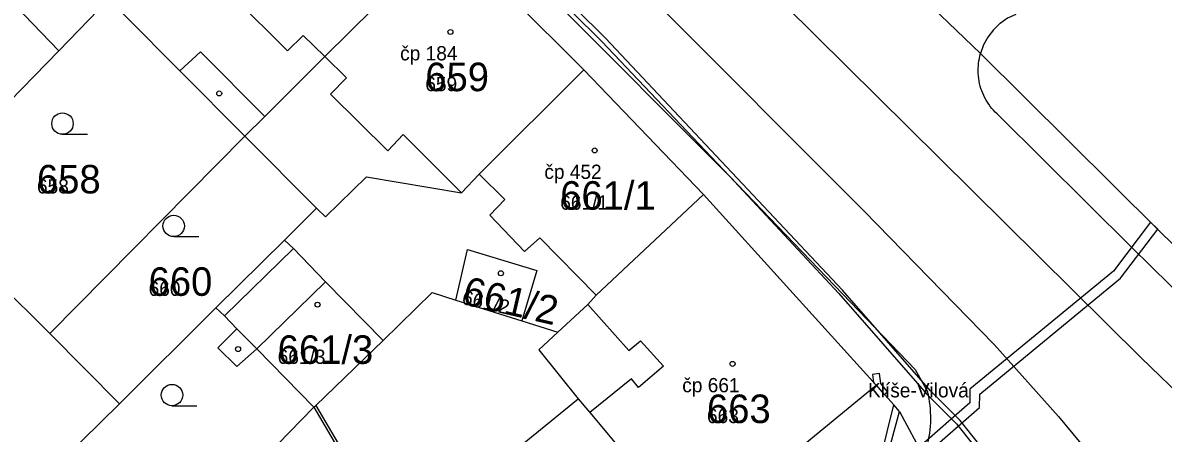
# Model space of a CAD drawing. Extents: x -763628 to -761565, y -976033 to -973833.
# Drawn here: x -762122 to -762042.1, y -974534.2 to -974505.4 of the extents above; entities that cross this region are included whole.
import ezdxf

# ---------------------------------------------------------------- set-up
doc = ezdxf.new("R2010")
doc.units = 0
for name, color, linetype in [('KN_cisla parcel 1000', 7, 'Continuous'), ('KN_cisla parcel 500', 7, 'Continuous'), ('KN_cisla popisna 500', 7, 'Continuous'), ('KN_hranice parcel', 7, 'Continuous'), ('KN_popisy', 7, 'Continuous'), ('KN_vecna bremena', 7, 'Continuous'), ('KN_vnitrni kresba parcel', 7, 'Continuous'), ('KN_znacky budov', 7, 'Continuous'), ('KN_znacky kultur', 7, 'Continuous')]:
    doc.layers.add(name, color=color, linetype=linetype)

msp = doc.modelspace()

# ---------------------------------------------------------------- linework, layer by layer
at = {"layer": 'KN_hranice parcel'}
for p, q in [((-762082.72, -974508.74), (-762092.22, -974499.25)), ((-762119.51, -974507.39), (-762116.02, -974503.78)), ((-762129.59, -974517.78), (-762119.51, -974507.39)), ((-762074.35, -974517.47), (-762082.72, -974508.74)), ((-762120.12, -974527.23), (-762106.47, -974513.39)), ((-762106.47, -974513.39), (-762101.44, -974518.43)), ((-762125.54, -974521.87), (-762120.12, -974527.23)), ((-762091.68, -974524.88), (-762087.06, -974526.33)), ((-762115.26, -974532.15), (-762108.5, -974525.43)), ((-762087.06, -974526.33), (-762084.54, -974527.12)), ((-762120.12, -974527.23), (-762115.26, -974532.15)), ((-762105.64, -974528.3), (-762101.63, -974532.39)), ((-762115.26, -974532.15), (-762119.2, -974536.03))]:
    msp.add_line(p, q, dxfattribs=at)
for points in [[(-762054.93, -974507.59), (-762062.79, -974500.05), (-762066.36, -974496.79)], [(-762106.47, -974513.39), (-762105.07, -974512), (-762100.87, -974507.81), (-762092.22, -974499.25)], [(-762126.68, -974500.14), (-762124.98, -974501.7), (-762119.51, -974507.39)], [(-762116.02, -974503.78), (-762114.88, -974504.93), (-762111.02, -974508.81), (-762106.47, -974513.39)], [(-762052.47, -974504.85), (-762053.042, -974505.12), (-762053.565, -974505.476), (-762053.585, -974505.492), (-762054.042, -974505.93), (-762054.425, -974506.434), (-762054.723, -974506.992), (-762054.93, -974507.59)], [(-762054.93, -974507.59), (-762042.54, -974519.9), (-762037.67, -974524.69), (-762031.29, -974530.8), (-762021.53, -974539.91), (-762011.13, -974549.84), (-761999.32, -974560.94)], [(-762101.44, -974518.43), (-762100.81, -974519.05), (-762097.95, -974516.23), (-762091.29, -974517.35), (-762090.06, -974516.06), (-762082.72, -974508.74)], [(-762084.54, -974527.12), (-762082.45, -974525.18), (-762081.86, -974524.54), (-762074.35, -974517.47)], [(-762060.61, -974532.68), (-762061.01, -974532.23), (-762062.26, -974530.85), (-762074.35, -974517.47)], [(-762108.5, -974525.43), (-762103.7, -974520.68), (-762101.44, -974518.43)], [(-762091.68, -974524.88), (-762090.88, -974521.33), (-762086.02, -974522.8), (-762087.06, -974526.33)], [(-762105.64, -974528.3), (-762100.81, -974523.59), (-762096.78, -974527.7)], [(-762096.78, -974527.7), (-762093.36, -974524.35), (-762091.68, -974524.88)], [(-762108.5, -974525.43), (-762107.9, -974525.99), (-762107.02, -974526.89), (-762108.36, -974528.22), (-762107.04, -974529.53), (-762105.64, -974528.3)], [(-762084.54, -974527.12), (-762085.87, -974528.37), (-762083.12, -974531.79), (-762082.3, -974532.77), (-762075.12, -974541.39), (-762072.24, -974544.89), (-762071.93, -974545.26)], [(-762101.63, -974532.39), (-762101.5, -974532.26), (-762096.78, -974527.7)], [(-762112.51, -974543.32), (-762111.72, -974542.5), (-762109.11, -974539.8), (-762104.16, -974534.98), (-762101.63, -974532.39)], [(-762101.63, -974532.39), (-762097.66, -974539.17), (-762084.61, -974555.05), (-762084.32, -974555.4)], [(-762071.93, -974545.26), (-762061.76, -974536.93), (-762060.61, -974532.68)], [(-762060.61, -974532.68), (-762058.92, -974535.87), (-762056.15, -974541.08), (-762054.21, -974544.73)]]:
    msp.add_lwpolyline(points, dxfattribs=at)
at = {"layer": 'KN_vecna bremena'}
for points in [[(-762123.72, -974464.5), (-762113.94, -974474.3), (-762112.64, -974475.43), (-762112.26, -974476.09), (-762097.42, -974490.91), (-762093.07, -974494.99), (-762092, -974496.31), (-762081.47, -974506.75), (-762072.53, -974516.18), (-762064.86, -974524.41), (-762058.71, -974531.47), (-762056.63, -974533.56), (-762051.3, -974540.24), (-762050.09, -974541.39), (-762036.79, -974557.85), (-762023.71, -974574.2), (-762023.52, -974574.98), (-762023.93, -974577.51), (-762023.71, -974578.37), (-762016.23, -974588.63), (-762014.6, -974591.3)], [(-762012.86, -974592.16), (-762014.34, -974591.06), (-762015.93, -974588.43), (-762023.39, -974578.21), (-762023.57, -974577.49), (-762023.16, -974574.96), (-762023.39, -974574.04), (-762036.51, -974557.63), (-762049.83, -974541.15), (-762051.04, -974540), (-762056.37, -974533.32), (-762058.45, -974531.23), (-762064.6, -974524.17), (-762081.21, -974506.51), (-762091.74, -974496.07), (-762092.81, -974494.75), (-762097.18, -974490.65), (-762111.98, -974475.87), (-762112.36, -974475.21), (-762113.7, -974474.04), (-762123.48, -974464.26)], [(-762116.14, -974592.18), (-762120.83, -974586.68), (-762118.9, -974585.49), (-762114.77, -974582.2), (-762107.76, -974576.24), (-762104.06, -974573.65), (-762087.73, -974560.11), (-762081.65, -974555.29), (-762071.53, -974546.6), (-762068.4, -974543.84), (-762061.54, -974538.13), (-762058.93, -974535.84), (-762055, -974532.4), (-762054.98, -974531.47), (-762045.13, -974523.34), (-762042.53, -974519.91), (-762043.03, -974519.42), (-762045.63, -974522.86), (-762055.68, -974531.13), (-762055.7, -974532.08)], [(-762055.7, -974532.08), (-762059.27, -974535.21), (-762062, -974537.59), (-762068.86, -974543.3), (-762071.99, -974546.08), (-762082.09, -974554.75), (-762088.17, -974559.57), (-762104.48, -974573.09), (-762108.18, -974575.68), (-762115.21, -974581.66), (-762119.3, -974584.91), (-762121.48, -974586.26), (-762125.05, -974586.62)]]:
    msp.add_lwpolyline(points, dxfattribs=at)
msp.add_lwpolyline([(-762062.44, -974530.65), (-762062.26, -974530.85), (-762061.68, -974531.49), (-762061.46, -974531.3), (-762061.93, -974530.73), (-762062.02, -974530.03), (-762062.51, -974530.09)], close=True, dxfattribs=at)
at = {"layer": 'KN_vnitrni kresba parcel'}
for p, q in [((-762121.64, -974459.89), (-762063.11, -974518.63)), ((-762124.76, -974463.77), (-762072.53, -974516.18)), ((-762103.49, -974507.41), (-762107.48, -974503.4)), ((-762057.84, -974514.9), (-762068.64, -974504.19)), ((-762102.38, -974506.32), (-762103.49, -974507.41)), ((-762102.38, -974506.32), (-762100.87, -974507.81)), ((-762111.02, -974508.81), (-762109.58, -974507.46)), ((-762109.58, -974507.46), (-762105.07, -974512)), ((-762099.36, -974509.3), (-762100.87, -974507.81)), ((-762100.46, -974510.45), (-762099.36, -974509.3)), ((-762096.45, -974514.41), (-762100.46, -974510.45)), ((-762053.65, -974511.94), (-762044.35, -974521.19)), ((-762095.37, -974513.27), (-762096.45, -974514.41)), ((-762091.29, -974517.35), (-762095.37, -974513.27)), ((-762048.52, -974524.14), (-762057.84, -974514.9)), ((-762088.27, -974517.83), (-762090.06, -974516.06)), ((-762072.53, -974516.18), (-762059.51, -974529.74)), ((-762089.31, -974518.93), (-762088.27, -974517.83)), ((-762086.88, -974521.48), (-762089.31, -974518.93)), ((-762063.11, -974518.63), (-762053.98, -974527.99)), ((-762103.07, -974521.27), (-762103.7, -974520.68)), ((-762085.8, -974520.52), (-762086.88, -974521.48)), ((-762081.86, -974524.54), (-762085.8, -974520.52)), ((-762107.9, -974525.99), (-762103.07, -974521.27)), ((-762103.07, -974521.27), (-762100.81, -974523.59)), ((-762044.35, -974521.19), (-762039.49, -974525.97)), ((-762043.68, -974528.93), (-762048.52, -974524.14)), ((-762082.45, -974525.18), (-762079.57, -974528.42)), ((-762105.64, -974528.3), (-762107.02, -974526.89)), ((-762079.57, -974528.42), (-762078.76, -974527.74)), ((-762078.76, -974527.74), (-762077.15, -974529.51)), ((-762053.98, -974527.99), (-762049.48, -974533.04)), ((-762077.15, -974529.51), (-762078.89, -974531.01)), ((-762037.35, -974535.08), (-762043.68, -974528.93)), ((-762079.39, -974530.4), (-762082.3, -974532.77)), ((-762078.89, -974531.01), (-762079.39, -974530.4)), ((-762059.51, -974529.74), (-762058.65, -974531.29)), ((-762075.12, -974541.39), (-762062.26, -974530.85)), ((-762093.27, -974540.05), (-762083.12, -974531.79)), ((-762101.5, -974532.26), (-762097.5, -974539.05)), ((-762062.08, -974536.54), (-762061.01, -974532.23)), ((-762049.48, -974533.04), (-762043.94, -974539.74))]:
    msp.add_line(p, q, dxfattribs=at)
for points in [[(-762053.65, -974511.94), (-762053.783, -974511.822), (-762053.91, -974511.698), (-762054.032, -974511.569), (-762054.148, -974511.434), (-762054.259, -974511.295), (-762054.363, -974511.152), (-762054.461, -974511.004), (-762054.553, -974510.851), (-762054.638, -974510.696), (-762054.717, -974510.536), (-762054.788, -974510.374), (-762054.853, -974510.208), (-762054.91, -974510.04), (-762054.96, -974509.87), (-762055.003, -974509.697), (-762055.038, -974509.523), (-762055.066, -974509.348), (-762055.087, -974509.171), (-762055.099, -974508.994), (-762055.105, -974508.817), (-762055.102, -974508.639), (-762055.092, -974508.462), (-762055.075, -974508.285), (-762055.05, -974508.109), (-762055.017, -974507.934), (-762054.977, -974507.761), (-762054.93, -974507.59)], [(-762058.92, -974535.87), (-762058.837, -974535.639), (-762058.762, -974535.406), (-762058.694, -974535.17), (-762058.634, -974534.933), (-762058.581, -974534.693), (-762058.535, -974534.452), (-762058.498, -974534.21), (-762058.468, -974533.967), (-762058.446, -974533.723), (-762058.431, -974533.478), (-762058.425, -974533.233), (-762058.426, -974532.988), (-762058.435, -974532.743), (-762058.451, -974532.498), (-762058.476, -974532.254), (-762058.508, -974532.011), (-762058.548, -974531.769), (-762058.595, -974531.529), (-762058.65, -974531.29)]]:
    msp.add_lwpolyline(points, dxfattribs=at)
at = {"layer": 'KN_znacky budov'}
for centre in [(-762092.067, -974506.079), (-762108.267, -974510.389), (-762081.967, -974514.389), (-762088.537, -974522.999), (-762101.377, -974525.199), (-762106.947, -974528.309), (-762072.307, -974529.349)]:
    msp.add_circle(centre, 0.175, dxfattribs=at)
at = {"layer": 'KN_znacky kultur'}
for p, q in [((-762119.243, -974513.25), (-762117.493, -974513.25)), ((-762111.453, -974520.43), (-762109.703, -974520.43)), ((-762111.573, -974532.29), (-762109.823, -974532.29))]:
    msp.add_line(p, q, dxfattribs=at)
for centre in [(-762119.243, -974512.5), (-762111.453, -974519.68), (-762111.573, -974531.54)]:
    msp.add_circle(centre, 0.75, dxfattribs=at)

# ---------------------------------------------------------------- texts
at = {"layer": 'KN_cisla parcel 1000'}
for s, p in [('659', (-762093.83, -974510.23)), ('658', (-762121.03, -974517.4)), ('661/1', (-762084.38, -974518.54)), ('660', (-762113.21, -974524.58)), ('661/3', (-762104.17, -974529.35)), ('663', (-762074.1, -974533.5))]:
    msp.add_text(s, height=2, dxfattribs=at).set_placement(p)
msp.add_text('661/2', height=2, rotation=347, dxfattribs=at).set_placement((-762091.326, -974525.143))
at = {"layer": 'KN_cisla parcel 500'}
for s, p in [('659', (-762093.83, -974510.23)), ('658', (-762121.03, -974517.4)), ('661/1', (-762084.38, -974518.54)), ('660', (-762113.21, -974524.58)), ('661/3', (-762104.17, -974529.35)), ('663', (-762074.1, -974533.5))]:
    msp.add_text(s, height=1, dxfattribs=at).set_placement(p)
msp.add_text('661/2', height=1, rotation=347, dxfattribs=at).set_placement((-762091.326, -974525.143))
at = {"layer": 'KN_cisla popisna 500'}
for s, p in [('čp 184', (-762095.591, -974508.071)), ('čp 452', (-762085.491, -974516.381)), ('čp 661', (-762075.831, -974531.341))]:
    msp.add_text(s, height=1, dxfattribs=at).set_placement(p)
at = {"layer": 'KN_popisy'}
msp.add_text('Klíše-Vilová', height=1, dxfattribs=at).set_placement((-762062.823, -974531.7))

doc.saveas('drawing.dxf')
